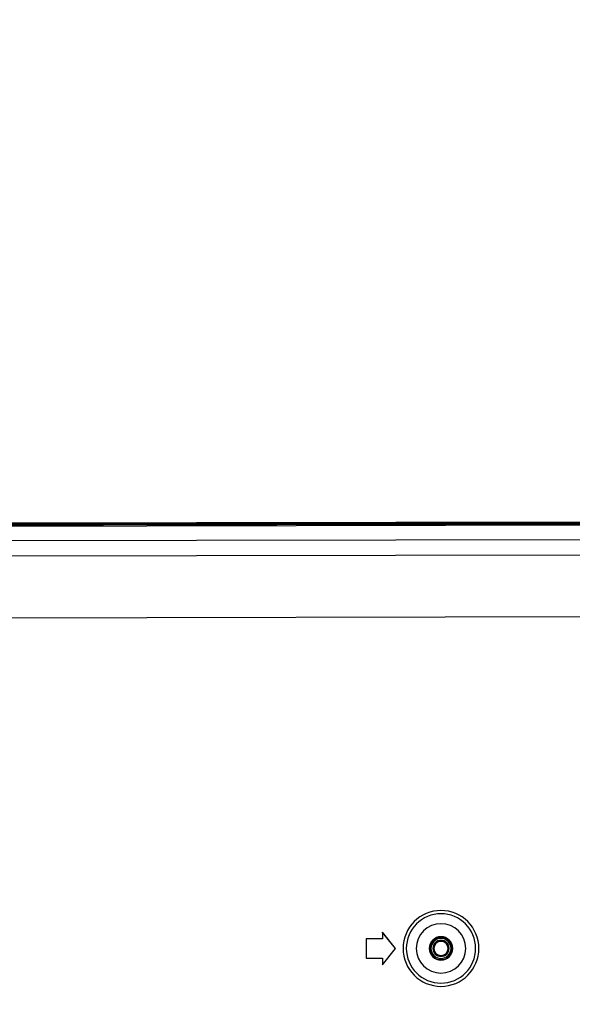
# Model space of a CAD drawing. Header units: millimetres. Extents: x 40090 to 187415, y -53271 to 40260.
# Tile 328 of 406: x 143004 to 143089, y 14428 to 14579. Entities that reach past the tile are written whole.
import ezdxf

# ---------------------------------------------------------------- set-up
doc = ezdxf.new("R2010")
doc.units = ezdxf.units.MM
doc.layers.add('AVM_projektor', color=6, linetype='Continuous')
doc.layers.add('AVM_sp_230VAC', color=170, linetype='Continuous')
doc.styles.add('AVM', font='arial.ttf')
doc.dimstyles.new('AVM-1_50', dxfattribs={"dimscale": 40, "dimtxt": 2.5, "dimasz": 2.5, "dimexe": 1.25, "dimexo": 0.625, "dimtad": 1, "dimdec": 0, "dimrnd": 1, "dimtxsty": 'AVM', "dimcen": 2.5, "dimclrd": 256, "dimclre": 256, "dimclrt": 256, "dimadec": 0, "dimazin": 0, "dimtfac": 1, "dimtdec": 0, "dimtmove": 0, "dimatfit": 3, "dimfxl": 0, "dimarcsym": 0})

# ---------------------------------------------------------------- blocks, each defined once
blk = doc.blocks.new('PT-FW430-bottom')
for p, q in [((-215, 3.28), (-215, 320.97)), ((-200.48, 304.35), (-200.48, 73.89)), ((-214.57, 304.02), (-214.57, 3.54)), ((-212.35, 304.11), (-212.35, 27.67)), ((-209.99, 304.24), (-209.99, 31.03)), ((-151, 190.87), (-148, 190.87)), ((-151, 188.37), (-151, 190.87)), ((-150.99, 190.86), (-151, 190.87)), ((-150.99, 190.86), (-148.01, 190.86)), ((-150.99, 188.36), (-150.99, 190.86)), ((-148.01, 190.86), (-148, 190.87)), ((-148.01, 190.86), (-148.01, 188.36)), ((-148, 190.87), (-148, 188.37)), ((-152, 188.37), (-151, 188.37)), ((-149.5, 186.37), (-152, 188.37)), ((-151.98, 188.36), (-152, 188.37)), ((-151.98, 188.36), (-150.99, 188.36)), ((-149.5, 186.38), (-151.98, 188.36)), ((-150.99, 188.36), (-151, 188.37)), ((-147, 188.37), (-149.5, 186.37)), ((-147.02, 188.36), (-149.5, 186.38)), ((-148.01, 188.36), (-148, 188.37)), ((-148.01, 188.36), (-147.02, 188.36)), ((-148, 188.37), (-147, 188.37)), ((-147.02, 188.36), (-147, 188.37)), ((-149.5, 186.38), (-149.5, 186.37))]:
    blk.add_line(p, q)
for radius in [5.83, 5.33, 3.8, 1.8, 1.72, 1.54, 1.24, 1.09]:
    blk.add_circle((-149.5, 179.37), radius)
for points, start_tangent, end_tangent in [([(-214.9, 320.87), (-214.9, 299.7), (-214.9, 278.52), (-214.9, 257.35), (-214.9, 236.17), (-214.9, 215), (-214.9, 193.82), (-214.9, 172.65), (-214.9, 151.47), (-214.9, 130.3), (-214.9, 109.12), (-214.9, 87.95), (-214.9, 66.78), (-214.9, 45.6), (-214.9, 24.43), (-214.9, 3.25)], (0.000001, -1), (0.000001, -1)), ([(-214.7, 3.22), (-214.7, 7.24), (-214.7, 11.27), (-214.7, 15.29), (-214.7, 19.32), (-214.7, 23.35), (-214.7, 27.37), (-214.7, 31.4), (-214.7, 35.42), (-214.7, 39.45), (-214.7, 43.47), (-214.7, 47.5), (-214.7, 51.52), (-214.7, 55.55), (-214.7, 59.57), (-214.7, 63.6), (-214.7, 67.62), (-214.7, 71.65), (-214.7, 75.67), (-214.7, 79.7), (-214.7, 83.72), (-214.7, 87.75), (-214.7, 91.77), (-214.7, 95.8), (-214.7, 99.82), (-214.7, 103.85), (-214.7, 107.87), (-214.7, 111.9), (-214.7, 115.93), (-214.7, 119.95), (-214.7, 123.98), (-214.7, 128), (-214.7, 132.03), (-214.7, 136.05), (-214.7, 140.08), (-214.7, 144.1), (-214.7, 148.13), (-214.7, 152.15), (-214.7, 156.18), (-214.7, 160.2), (-214.7, 164.23), (-214.7, 168.25), (-214.7, 172.28), (-214.7, 176.3), (-214.7, 180.33), (-214.7, 184.35), (-214.7, 188.38), (-214.7, 192.4), (-214.7, 196.43), (-214.7, 200.45), (-214.7, 204.48), (-214.7, 208.51), (-214.7, 212.53), (-214.7, 216.56), (-214.7, 220.58), (-214.7, 224.61), (-214.7, 228.63), (-214.7, 232.66), (-214.7, 236.68), (-214.7, 240.71), (-214.7, 244.73), (-214.7, 248.76), (-214.7, 252.78), (-214.7, 256.81), (-214.7, 260.83), (-214.7, 264.86), (-214.7, 268.88), (-214.7, 272.91), (-214.7, 276.93), (-214.7, 280.96), (-214.7, 284.98), (-214.7, 289.01), (-214.7, 293.04), (-214.7, 297.06), (-214.7, 301.09), (-214.7, 305.11)], (-0.000004, 1), (-0.000004, 1))]:
    blk.add_spline(points, degree=3, dxfattribs=dict(start_tangent=start_tangent, end_tangent=end_tangent))

msp = doc.modelspace()

# ---------------------------------------------------------------- block references
at = {"layer": 'AVM_projektor', "xscale": -1, "rotation": 90.11045350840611}
msp.add_blockref('PT-FW430-bottom', (143248.34, 14287.49), dxfattribs=at)

# ---------------------------------------------------------------- leaders
at = {"layer": 'AVM_sp_230VAC', "annotation_type": 0, "has_hookline": 1, "hookline_direction": 0, "text_width": 3632.33}
for points in [[(138090.09, 19236.03), (140699.94, 11086.44), (140799.94, 11086.44)], [(138090.09, 14949.61), (139688.71, 8001.54), (139788.71, 8001.54)]]:
    msp.add_leader(points, dimstyle='AVM-1_50', override={"dimgap": 0.625, "dimtad": 0}, dxfattribs=at)

doc.saveas('drawing.dxf')
